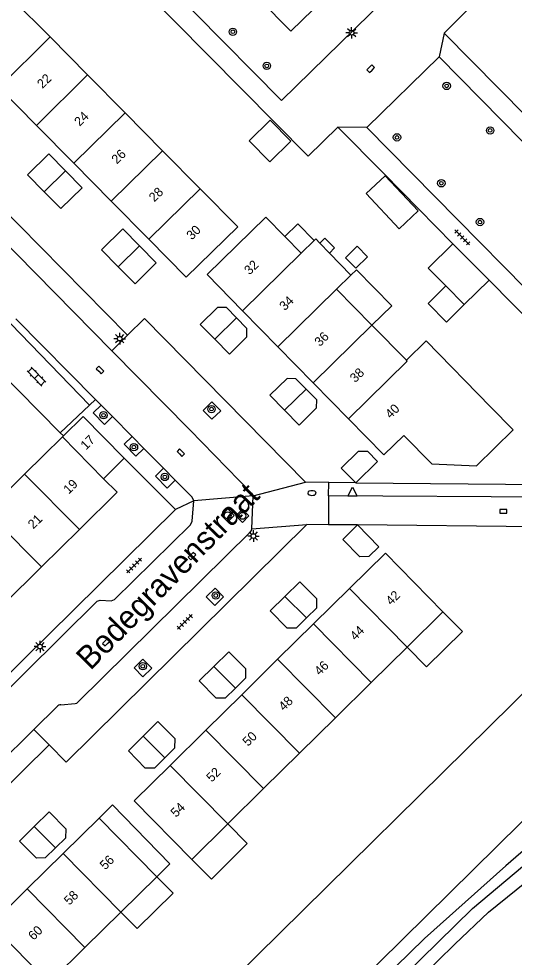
# Model space of a CAD drawing. Extents: x 128000 to 131008, y 398996 to 402500.
# Drawn here: x 129763.7 to 129817.3, y 399063.5 to 399165.2 of the extents above; entities that cross this region are included whole.
import ezdxf

# ---------------------------------------------------------------- set-up
doc = ezdxf.new("R2010")
doc.units = 0
for name, color, linetype in [('gg-afsc-erfafscheiding', 7, 'Continuous'), ('gg-afsc-hekwerk', 7, 'Continuous'), ('gg-afsc-muur', 7, 'Continuous'), ('gg-anno-huisnummerreeks BGT', 7, 'Continuous'), ('gg-anno-openbare ruimte label', 7, 'Continuous'), ('gg-bbg-bijgebouw', 7, 'Continuous'), ('gg-bbg-gedigitaliseerde bebouwing', 7, 'Continuous'), ('gg-bbg-gedigitaliseerde bijgebouw', 7, 'Continuous'), ('gg-bbg-hoofdgebouw', 7, 'Continuous'), ('gg-bbg-luifel en loopbrug', 7, 'Continuous'), ('gg-bbg-tussenscheiding', 7, 'Continuous'), ('gg-knt-BGT kruinlijn', 7, 'Continuous'), ('gg-knt-verharding', 7, 'Continuous'), ('gg-kntw-beschoeiing', 7, 'Continuous'), ('gt-grn-weggrens', 7, 'Continuous'), ('gt-symb-boom', 7, 'Continuous'), ('gt-symb-brandkraan', 7, 'Continuous'), ('gt-symb-klinker verharding', 7, 'Continuous'), ('gt-symb-kolk', 7, 'Continuous'), ('gt-symb-lichtmast', 7, 'Continuous'), ('gt-symb-rioolschacht', 7, 'Continuous'), ('gt-symb-tegel verharding', 7, 'Continuous'), ('gt-symb-waterafsluiter', 7, 'Continuous')]:
    doc.layers.add(name, color=color, linetype=linetype)

# ---------------------------------------------------------------- blocks, each defined once
blk = doc.blocks.new('gt0-LMAST')
at = {"layer": 'gt-symb-lichtmast'}
for p, q in [((-0.18, 0.17), (-0.45, 0.44)), ((-0.01, 0.25), (-0.01, 0.62)), ((0.17, 0.17), (0.44, 0.44)), ((-0.26, 0), (-0.63, 0)), ((-0.18, -0.18), (-0.45, -0.45)), ((-0.01, -0.25), (-0.01, -0.63)), ((0.44, -0.45), (0.17, -0.18)), ((0.24, 0), (0.62, 0))]:
    blk.add_line(p, q, dxfattribs=at)
blk.add_circle((-0.01, 0), 0.25, dxfattribs=at)
blk = doc.blocks.new('gt0-BOOM')
at = {"layer": 'gt-symb-boom'}
for radius in [0.4, 0.2]:
    blk.add_circle((0, 0), radius, dxfattribs=at)
blk = doc.blocks.new('gt0-KL1')
at = {"layer": 'gt-symb-klinker verharding'}
for p, q in [((-1.15, 0.3), (1.15, 0.3)), ((-1, -0.3), (-1, 0.3)), ((-0.5, 0.3), (-0.5, 0.45)), ((0, -0.3), (0, 0.3)), ((0.5, 0.3), (0.5, 0.45)), ((1, -0.3), (1, 0.3)), ((-1.15, -0.3), (1.15, -0.3)), ((-0.5, -0.45), (-0.5, -0.3)), ((0.5, -0.45), (0.5, -0.3))]:
    blk.add_line(p, q, dxfattribs=at)
blk = doc.blocks.new('gt0-KOLK')
at = {"layer": 'gt-symb-kolk'}
blk.add_lwpolyline([(0, 0), (0.38, 0), (0.38, 0.4), (-0.38, 0.4), (-0.38, 0), (0, 0)], dxfattribs=at)
blk = doc.blocks.new('gt0-TEG1')
at = {"layer": 'gt-symb-tegel verharding'}
for p, q in [((-1.13, 0), (1.12, 0)), ((-0.9, -0.25), (-0.9, 0.25)), ((-0.45, -0.25), (-0.45, 0.25)), ((0, -0.25), (0, 0.25)), ((0.45, -0.25), (0.45, 0.25)), ((0.9, -0.25), (0.9, 0.25))]:
    blk.add_line(p, q, dxfattribs=at)
blk = doc.blocks.new('gt0-BR')
at = {"layer": 'gt-symb-brandkraan'}
for centre, radius, start, end in [((-0.24, 0), 0.206, 107.5669, 252.4331), ((0.6, -2.66), 3, 106.892, 107.5669), ((0, -0.69), 0.938, 73.108, 106.892), ((-0.6, -2.66), 3, 72.4331, 73.108), ((0.24, 0), 0.206, 287.567, 72.4331), ((0.6, 2.66), 3, 252.4331, 253.108), ((0, 0.69), 0.938, 253.108, 286.8921), ((-0.6, 2.66), 3, 286.8921, 287.567)]:
    blk.add_arc(centre, radius, start, end, dxfattribs=at)
blk = doc.blocks.new('gt0-WAFSL')
at = {"layer": 'gt-symb-waterafsluiter'}
for p, q in [((-0.5, -0.33), (0, 0.67)), ((0, 0.67), (0.5, -0.33)), ((0.5, -0.33), (-0.5, -0.33))]:
    blk.add_line(p, q, dxfattribs=at)
blk = doc.blocks.new('gt0-RS')
at = {"layer": 'gt-symb-rioolschacht'}
blk.add_lwpolyline([(-0.5, -0.5), (0.5, -0.5), (0.5, 0.5), (-0.5, 0.5)], close=True, dxfattribs=at)
blk.add_circle((0, 0), 0.375, dxfattribs=at)

msp = doc.modelspace()

# ---------------------------------------------------------------- linework, layer by layer
at = {"layer": 'gg-afsc-erfafscheiding'}
for p, q in [((129818.59, 399154.6), (129809.71, 399163.59)), ((129803.18, 399148.39), (129798.21, 399153.43)), ((129806.97, 399144.55), (129803.18, 399148.39)), ((129810.65, 399140.79), (129806.97, 399144.55)), ((129828.47, 399122.74), (129814.58, 399136.84)), ((129821.16, 399110.13), (129800.34, 399110.34))]:
    msp.add_line(p, q, dxfattribs=at)
for points in [[(129809.71, 399163.59), (129814.59, 399168.46), (129787.99, 399195.53)], [(129798.21, 399153.43), (129794.97, 399150.29), (129762.49, 399183.13)], [(129800.14, 399114.89), (129820.38, 399114.72), (129828.47, 399122.74)]]:
    msp.add_lwpolyline(points, dxfattribs=at)
at = {"layer": 'gg-afsc-hekwerk'}
msp.add_lwpolyline([(129780.61, 399176.53), (129772.2, 399185.09), (129779.42, 399192.16), (129800.31, 399170.86), (129793.12, 399163.8), (129786.29, 399170.75)], dxfattribs=at)
at = {"layer": 'gg-afsc-muur'}
for p, q in [((129759.62, 399128.96), (129768.14, 399120.32)), ((129768.14, 399120.32), (129768.48, 399119.98))]:
    msp.add_line(p, q, dxfattribs=at)
at = {"layer": 'gg-bbg-bijgebouw'}
for p, q in [((129810.65, 399140.79), (129814.58, 399136.84)), ((129814.58, 399136.84), (129811.88, 399134.21)), ((129811.88, 399134.21), (129809.89, 399136.23)), ((129798.73, 399108.78), (129800.34, 399110.34))]:
    msp.add_line(p, q, dxfattribs=at)
for points in [[(129766.41, 399146.43), (129764.6, 399148.26), (129766.89, 399150.52), (129768.71, 399148.68)], [(129766.41, 399146.43), (129768.21, 399144.6), (129770.52, 399146.84), (129768.71, 399148.68)], [(129806.9, 399144.34), (129803.32, 399148.14), (129801.27, 399146.22), (129804.85, 399142.42), (129806.9, 399144.34)], [(129774.43, 399138.28), (129772.61, 399140.12), (129774.92, 399142.4), (129776.72, 399140.57)], [(129774.43, 399138.28), (129776.24, 399136.44), (129778.52, 399138.73), (129776.72, 399140.57)], [(129809.89, 399136.23), (129807.99, 399138.16), (129810.65, 399140.79)], [(129787.22, 399132.77), (129786.13, 399133.88), (129785.17, 399133.89), (129783.29, 399132.05), (129784.87, 399130.45)], [(129787.22, 399132.77), (129788.3, 399131.65), (129788.3, 399130.67), (129786.45, 399128.84), (129784.87, 399130.45)], [(129794.76, 399125.05), (129793.64, 399126.16), (129792.72, 399126.2), (129790.85, 399124.38), (129792.43, 399122.77)], [(129794.76, 399125.05), (129795.89, 399123.94), (129795.86, 399122.99), (129794, 399121.16), (129792.43, 399122.77)], [(129800.14, 399114.89), (129798.56, 399116.5), (129800.44, 399118.33), (129801.42, 399118.32), (129802.49, 399117.2), (129800.14, 399114.89)], [(129800.34, 399110.34), (129802.65, 399107.96), (129801.54, 399106.91), (129800.56, 399106.9), (129798.73, 399108.78)], [(129794.81, 399100.27), (129795.93, 399101.36), (129795.92, 399102.34), (129794.08, 399104.19), (129792.47, 399102.61)], [(129794.81, 399100.27), (129793.69, 399099.17), (129792.72, 399099.18), (129790.86, 399101.03), (129792.47, 399102.61)], [(129787.11, 399092.68), (129788.22, 399093.78), (129788.23, 399094.76), (129786.39, 399096.61), (129784.78, 399095.03)], [(129787.11, 399092.68), (129785.99, 399091.58), (129785.01, 399091.58), (129783.17, 399093.45), (129784.78, 399095.03)], [(129779.45, 399085.11), (129780.56, 399086.21), (129780.57, 399087.19), (129778.72, 399089.04), (129777.12, 399087.46)], [(129779.45, 399085.11), (129778.33, 399084.01), (129777.35, 399084.02), (129775.52, 399085.88), (129777.12, 399087.46)], [(129767.64, 399075.36), (129768.75, 399076.45), (129768.77, 399077.41), (129766.93, 399079.27), (129765.33, 399077.69)], [(129767.64, 399075.36), (129766.52, 399074.28), (129765.56, 399074.25), (129763.72, 399076.11), (129765.33, 399077.69)]]:
    msp.add_lwpolyline(points, dxfattribs=at)
at = {"layer": 'gg-bbg-gedigitaliseerde bebouwing'}
for p, q in [((129794.23, 399139.78), (129795.62, 399141.13)), ((129796.24, 399140.86), (129797.29, 399139.78)), ((129797.29, 399139.78), (129799.62, 399137.39)), ((129799.62, 399137.39), (129798.06, 399135.87)), ((129778.59, 399072.24), (129772.34, 399078.58)), ((129774.7, 399068.41), (129778.59, 399072.24)), ((129770.81, 399064.58), (129774.7, 399068.41)), ((129766.92, 399060.76), (129770.81, 399064.58))]:
    msp.add_line(p, q, dxfattribs=at)
msp.add_lwpolyline([(129795.62, 399141.13), (129795.8, 399141.31), (129796.24, 399140.86)], dxfattribs=at)
at = {"layer": 'gg-bbg-gedigitaliseerde bijgebouw'}
msp.add_lwpolyline([(129800.13, 399138.13), (129801.41, 399139.39), (129800.29, 399140.53), (129799.01, 399139.27), (129800.13, 399138.13)], dxfattribs=at)
at = {"layer": 'gg-bbg-hoofdgebouw'}
for p, q in [((129762.99, 399167.29), (129767.05, 399163.18)), ((129767.05, 399163.18), (129771.1, 399159.07)), ((129771.1, 399159.07), (129775.17, 399154.97)), ((129765.56, 399153.61), (129761.51, 399157.72)), ((129775.17, 399154.97), (129779.22, 399150.86)), ((129769.62, 399149.5), (129765.56, 399153.61)), ((129779.22, 399150.86), (129783.28, 399146.75)), ((129773.67, 399145.39), (129769.62, 399149.5)), ((129777.73, 399141.27), (129773.67, 399145.39)), ((129781.78, 399137.16), (129777.73, 399141.27)), ((129792.46, 399141.57), (129794.23, 399139.78)), ((129801.89, 399131.97), (129798.06, 399135.87)), ((129787.87, 399133.54), (129791.7, 399129.64)), ((129805.62, 399128.18), (129801.89, 399131.97)), ((129791.7, 399129.64), (129795.53, 399125.73)), ((129795.53, 399125.73), (129799.36, 399121.83)), ((129768.37, 399119.87), (129764.27, 399115.83)), ((129768.48, 399119.98), (129768.37, 399119.87)), ((129805.35, 399120.03), (129808.36, 399116.95)), ((129772.83, 399115.35), (129775.07, 399117.58)), ((129764.27, 399115.83), (129760.17, 399111.78)), ((129766.11, 399105.79), (129770.21, 399109.84)), ((129762.01, 399101.74), (129766.11, 399105.79)), ((129795.57, 399099.62), (129799.46, 399103.45)), ((129805.71, 399097.11), (129809.58, 399100.93)), ((129791.68, 399095.79), (129795.57, 399099.62)), ((129805.71, 399097.11), (129801.82, 399093.28)), ((129787.8, 399091.96), (129791.68, 399095.79)), ((129801.82, 399093.28), (129797.93, 399089.45)), ((129783.91, 399088.13), (129787.8, 399091.96)), ((129797.93, 399089.45), (129794.05, 399085.62)), ((129780.03, 399084.3), (129783.91, 399088.13)), ((129794.05, 399085.62), (129790.16, 399081.79)), ((129790.16, 399081.79), (129786.28, 399077.96)), ((129768.46, 399074.76), (129772.34, 399078.58)), ((129786.28, 399077.96), (129782.39, 399074.13)), ((129764.57, 399070.93), (129768.46, 399074.76)), ((129760.68, 399067.1), (129764.57, 399070.93))]:
    msp.add_line(p, q, dxfattribs=at)
for points in [[(129781.78, 399137.16), (129787.36, 399142.62), (129783.28, 399146.75)], [(129787.87, 399133.54), (129784.04, 399137.45), (129790.39, 399143.68), (129792.46, 399141.57)], [(129814.72, 399123.14), (129807.76, 399130.28), (129805.62, 399128.18)], [(129808.36, 399116.95), (129813.22, 399116.74), (129817.17, 399120.63), (129814.72, 399123.14)], [(129768.48, 399119.98), (129770.62, 399122.1), (129775.07, 399117.58)], [(129799.36, 399121.83), (129803.19, 399117.92), (129805.35, 399120.03)], [(129770.21, 399109.84), (129774.3, 399113.88), (129772.83, 399115.35)], [(129809.58, 399100.93), (129803.34, 399107.28), (129799.46, 399103.45)], [(129782.39, 399074.13), (129776.14, 399080.47), (129780.03, 399084.3)]]:
    msp.add_lwpolyline(points, dxfattribs=at)
at = {"layer": 'gg-bbg-luifel en loopbrug'}
msp.add_line((129772.34, 399078.58), (129773.81, 399080.02), dxfattribs=at)
for points in [[(129788.6, 399151.95), (129790.84, 399149.67), (129793.12, 399151.91), (129790.88, 399154.19), (129788.6, 399151.95)], [(129795.62, 399141.13), (129793.85, 399142.94), (129792.46, 399141.57)], [(129796.24, 399140.86), (129796.8, 399141.41), (129797.85, 399140.34), (129797.29, 399139.78)], [(129801.89, 399131.97), (129804.03, 399134.07), (129800.21, 399137.97), (129799.62, 399137.39)], [(129811.88, 399134.21), (129809.96, 399132.3), (129807.96, 399134.33), (129809.89, 399136.23)], [(129809.58, 399100.93), (129811.68, 399098.79), (129807.8, 399094.98), (129805.71, 399097.11)], [(129778.59, 399072.24), (129780.02, 399073.65), (129773.81, 399080.02)], [(129782.39, 399074.13), (129784.5, 399071.99), (129788.38, 399075.83), (129786.28, 399077.96)], [(129778.59, 399072.24), (129780.35, 399070.46), (129776.46, 399066.63), (129774.7, 399068.41)]]:
    msp.add_lwpolyline(points, dxfattribs=at)
at = {"layer": 'gg-bbg-tussenscheiding'}
for p, q in [((129761.51, 399157.72), (129767.05, 399163.18)), ((129765.56, 399153.61), (129771.1, 399159.07)), ((129769.62, 399149.5), (129775.17, 399154.97)), ((129773.67, 399145.39), (129779.22, 399150.86)), ((129766.41, 399146.43), (129768.71, 399148.68)), ((129777.73, 399141.27), (129783.28, 399146.75)), ((129774.43, 399138.28), (129776.72, 399140.57)), ((129787.87, 399133.54), (129794.23, 399139.78)), ((129791.7, 399129.64), (129798.06, 399135.87)), ((129784.87, 399130.45), (129787.22, 399132.77)), ((129795.53, 399125.73), (129801.89, 399131.97)), ((129792.43, 399122.77), (129794.76, 399125.05)), ((129772.83, 399115.35), (129768.37, 399119.87)), ((129770.21, 399109.84), (129764.27, 399115.83)), ((129766.11, 399105.79), (129760.17, 399111.78)), ((129799.46, 399103.45), (129805.71, 399097.11)), ((129792.47, 399102.61), (129794.81, 399100.27)), ((129795.57, 399099.62), (129801.82, 399093.28)), ((129791.68, 399095.79), (129797.93, 399089.45)), ((129784.78, 399095.03), (129787.11, 399092.68)), ((129787.8, 399091.96), (129794.05, 399085.62)), ((129783.91, 399088.13), (129790.16, 399081.79)), ((129777.12, 399087.46), (129779.45, 399085.11)), ((129780.03, 399084.3), (129786.28, 399077.96)), ((129765.33, 399077.69), (129767.64, 399075.36)), ((129768.46, 399074.76), (129774.7, 399068.41)), ((129764.57, 399070.93), (129770.81, 399064.58)), ((129760.68, 399067.1), (129766.92, 399060.76))]:
    msp.add_line(p, q, dxfattribs=at)
msp.add_lwpolyline([(129799.36, 399121.83), (129805.72, 399128.07), (129805.62, 399128.18)], dxfattribs=at)
at = {"layer": 'gg-knt-BGT kruinlijn'}
msp.add_lwpolyline([(129842.89, 399097.45), (129841.69, 399095.33), (129816.4, 399073.41), (129807.59, 399065.57), (129740.75, 399000.31)], dxfattribs=at)
at = {"layer": 'gg-knt-verharding'}
for p, q in [((129775.43, 399130.89), (129742.91, 399163.83)), ((129742.56, 399160.85), (129773.72, 399129.21)), ((129809.16, 399161.03), (129801.35, 399153.37)), ((129771.32, 399123.32), (129762.79, 399132.12)), ((129771.97, 399123.93), (129763.34, 399132.67)), ((129773.72, 399129.21), (129782.17, 399120.63)), ((129772.57, 399123.32), (129771.97, 399123.93)), ((129768.14, 399120.32), (129771.32, 399123.32)), ((129773.8, 399122.07), (129772.57, 399123.32)), ((129775.93, 399119.92), (129773.8, 399122.07)), ((129777.2, 399118.63), (129775.93, 399119.92)), ((129779.32, 399116.48), (129777.2, 399118.63)), ((129780.63, 399112.01), (129775.07, 399117.58)), ((129780.59, 399115.2), (129779.32, 399116.48)), ((129797.22, 399114.93), (129794.7, 399114.97)), ((129800.14, 399114.89), (129797.22, 399114.93)), ((129788.89, 399109.92), (129789.03, 399113.49)), ((129797.2, 399113.51), (129797.17, 399110.37)), ((129745.54, 399077.41), (129780.63, 399112.01)), ((129797.17, 399110.37), (129794.83, 399110.4)), ((129800.34, 399110.34), (129797.17, 399110.37)), ((129765.28, 399088.2), (129767.8, 399090.69)), ((129758.84, 399081.85), (129765.28, 399088.2)), ((129733.98, 399054.17), (129766.94, 399086.52))]:
    msp.add_line(p, q, dxfattribs=at)
for points in [[(129780.09, 399200.42), (129808.07, 399171.98), (129792.1, 399156.32), (129764.07, 399184.71)], [(129801.35, 399153.37), (129828.37, 399125.96), (129836.13, 399133.65), (129809.16, 399161.03)], [(129794.7, 399114.97), (129777.25, 399132.69), (129775.43, 399130.89)], [(129783.63, 399122.74), (129784.57, 399121.79), (129785.51, 399122.71), (129784.57, 399123.66), (129783.63, 399122.74)], [(129772.57, 399123.32), (129771.71, 399122.47), (129772.93, 399121.2), (129773.8, 399122.07)], [(129829.45, 399121.75), (129821.1, 399113.52), (129820.68, 399113.35), (129797.2, 399113.51)], [(129782.17, 399120.63), (129788.86, 399113.79), (129788.97, 399113.65), (129789.03, 399113.49)], [(129775.93, 399119.92), (129775.07, 399119.08), (129776.34, 399117.78), (129777.2, 399118.63)], [(129779.32, 399116.48), (129778.45, 399115.63), (129779.72, 399114.34), (129780.59, 399115.2)], [(129782.59, 399112.94), (129782.42, 399113.34), (129780.59, 399115.2)], [(129748.63, 399078.84), (129772.15, 399102.08), (129772.48, 399102.19), (129773.64, 399102.13), (129774.02, 399102.27), (129782.24, 399110.37), (129782.44, 399110.75), (129782.59, 399112.94)], [(129766.94, 399086.52), (129768.77, 399084.66), (129794.83, 399110.4)], [(129768.21, 399090.87), (129769.75, 399091), (129769.92, 399091.05), (129770.06, 399091.15), (129788.74, 399109.61), (129788.85, 399109.75), (129788.89, 399109.92)], [(129783.95, 399102.57), (129784.91, 399103.51), (129785.83, 399102.56), (129784.87, 399101.62), (129783.95, 399102.57)], [(129776.14, 399094.86), (129777.1, 399095.8), (129778.04, 399094.84), (129777.08, 399093.9), (129776.14, 399094.86)], [(129742.65, 399000), (129747.77, 399005.03), (129779.33, 399036.01), (129812.77, 399068.81), (129834.63, 399087.17), (129839.68, 399091.37)], [(129744.66, 399000), (129748.2, 399003.49), (129781.43, 399036.06), (129810.88, 399064.96), (129814.52, 399068.4), (129836, 399085.77)]]:
    msp.add_lwpolyline(points, dxfattribs=at)
msp.add_arc((129768.23, 399090.28), 0.594, 92.5404, 136.433, dxfattribs=at)
at = {"layer": 'gg-kntw-beschoeiing'}
msp.add_line((129724.79, 399000), (129829.21, 399102.92), dxfattribs=at)
msp.add_lwpolyline([(129738.8, 399000), (129838.41, 399098.19), (129838.45, 399100.89), (129838.96, 399101.4)], dxfattribs=at)
at = {"layer": 'gt-grn-weggrens'}
for p, q in [((129809.71, 399163.59), (129809.16, 399161.03)), ((129801.35, 399153.37), (129798.21, 399153.43)), ((129775.43, 399130.89), (129773.72, 399129.21)), ((129771.97, 399123.93), (129771.32, 399123.32)), ((129789.03, 399113.49), (129794.7, 399114.97)), ((129797.2, 399113.51), (129797.22, 399114.93)), ((129789.03, 399113.49), (129782.59, 399112.94)), ((129782.59, 399112.94), (129780.63, 399112.01)), ((129788.89, 399109.92), (129794.83, 399110.4)), ((129766.94, 399086.52), (129765.28, 399088.2))]:
    msp.add_line(p, q, dxfattribs=at)

# ---------------------------------------------------------------- block references
at = {"layer": 'gt-symb-boom'}
for p in [(129786.83, 399163.74), (129790.5, 399160.05), (129809.98, 399157.88), (129814.68, 399153.06), (129804.6, 399152.31), (129809.4, 399147.34), (129813.59, 399143.14), (129772.83, 399122.22), (129784.52, 399122.88), (129776.12, 399118.77), (129779.47, 399115.54), (129784.98, 399102.7), (129777.08, 399095.04)]:
    msp.add_blockref('gt0-BOOM', p, dxfattribs=at)
at = {"layer": 'gt-symb-brandkraan', "rotation": -0.8593722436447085}
msp.add_blockref('gt0-BR', (129795.39, 399113.79), dxfattribs=at)
at = {"layer": 'gt-symb-klinker verharding', "rotation": -45.36442053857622}
msp.add_blockref('gt0-KL1', (129765.57, 399126.41), dxfattribs=at)
at = {"layer": 'gt-symb-kolk'}
for p, rotation in [((129801.9, 399159.6), 44.4327335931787), ((129772.31, 399126.99), -45.44539991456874), ((129781.05, 399118.03), -45.445399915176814), ((129782.55, 399106.82), 44.594803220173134), ((129773.27, 399097.5), 44.594803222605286)]:
    msp.add_blockref('gt0-KOLK', p, dxfattribs=dict(at, rotation=rotation))
msp.add_blockref('gt0-KOLK', (129816.11, 399111.63), dxfattribs=at)
at = {"layer": 'gt-symb-lichtmast'}
for p in [(129799.7, 399163.64), (129774.59, 399130.51), (129789.07, 399109.14), (129765.96, 399097.17)]:
    msp.add_blockref('gt0-LMAST', p, dxfattribs=at)
at = {"layer": 'gt-symb-rioolschacht', "rotation": 44.635579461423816}
for p in [(129786.28, 399111.38), (129787.87, 399111.33)]:
    msp.add_blockref('gt0-RS', p, dxfattribs=at)
at = {"layer": 'gt-symb-tegel verharding'}
for p, rotation in [((129811.66, 399141.48), -45.405196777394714), ((129776.14, 399105.95), 44.635579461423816), ((129781.63, 399099.84), 44.63557945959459)]:
    msp.add_blockref('gt0-TEG1', p, dxfattribs=dict(at, rotation=rotation))
at = {"layer": 'gt-symb-waterafsluiter'}
msp.add_blockref('gt0-WAFSL', (129799.78, 399113.77), dxfattribs=at)

# ---------------------------------------------------------------- texts
at = {"layer": 'gg-anno-huisnummerreeks BGT'}
for s, rotation, p in [('22', 44.6, (129766.22, 399157.54)), ('24', 44.6, (129770.25, 399153.45)), ('26', 44.6, (129774.28, 399149.36)), ('28', 44.6, (129778.33, 399145.25)), ('30', 44.6, (129782.39, 399141.14)), ('32', 44.4, (129788.64, 399137.36)), ('34', 44.4, (129792.45, 399133.48)), ('36', 44.4, (129796.25, 399129.6)), ('38', 44.4, (129800.08, 399125.69)), ('40', 44.4, (129803.91, 399121.79)), ('17', 44.9, (129770.93, 399118.4)), ('19', 44.7, (129769.07, 399113.63)), ('21', 44.7, (129765.23, 399109.84)), ('42', 44.6, (129803.97, 399101.58)), ('44', 44.6, (129800.1, 399097.77)), ('46', 44.6, (129796.24, 399093.97)), ('48', 44.6, (129792.36, 399090.14)), ('50', 44.6, (129788.47, 399086.31)), ('52', 44.6, (129784.54, 399082.43)), ('54', 44.6, (129780.68, 399078.62)), ('56', 44.5, (129773.01, 399072.93)), ('58', 44.5, (129769.13, 399069.1)), ('60', 44.5, (129765.26, 399065.3))]:
    msp.add_text(s, height=1, rotation=rotation, dxfattribs=at).set_placement(p)
at = {"layer": 'gg-anno-openbare ruimte label'}
msp.add_text('Bodegravenstraat', height=2.5, rotation=45.6, dxfattribs=at).set_placement((129771.42, 399094.51))

doc.saveas('drawing.dxf')
